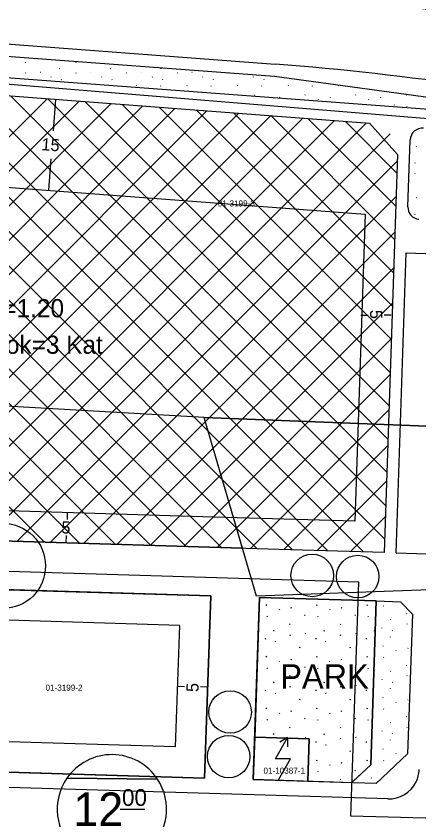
# Model space of a CAD drawing. Extents: x 419396 to 421519, y 4453567 to 4456767.
# Drawn here: x 421176.7 to 421243, y 4454993.4 to 4455125.7 of the extents above; entities that cross this region are included whole.
import ezdxf

# ---------------------------------------------------------------- set-up
doc = ezdxf.new("R2010")
doc.units = 0
for name, color, linetype in [('0_DÜZENLEME_1', 7, 'Continuous'), ('0_DÜZENLEME_1_PL', 7, 'Continuous'), ('0_DÜZENLEME_SINIRI', 7, 'Continuous'), ('0_KADASTRO', 7, 'Continuous'), ('0_PLAN_ONAMA_İLAVE_SINIRI', 7, 'Continuous'), ('Level 20', 7, 'Continuous'), ('Level 28', 7, 'Continuous'), ('Level 41', 7, 'Continuous'), ('Level 54', 7, 'Continuous'), ('Level 55', 7, 'Continuous'), ('Level 57', 7, 'Continuous'), ('Level 58', 7, 'Continuous'), ('Level 61', 7, 'Continuous'), ('Level 62', 7, 'Continuous')]:
    doc.layers.add(name, color=color, linetype=linetype)

msp = doc.modelspace()

# ---------------------------------------------------------------- linework, layer by layer
at = {"layer": '0_DÜZENLEME_1'}
for p, q in [((421153, 4455122.75), (421219.38, 4455117.73)), ((421159.42, 4455116.75), (421252.63, 4455109.71)), ((421159.19, 4455113.76), (421234.89, 4455108.04)), ((421234.89, 4455108.04), (421239.51, 4455102.88)), ((421158.06, 4455098.8), (421234.18, 4455093.05)), ((421209.19, 4455043.21), (421128.07, 4455045.67)), ((421209.04, 4455038.21), (421122.38, 4455040.84)), ((421237.29, 4455037.36), (421220.05, 4455037.88)), ((421236.02, 4455029.39), (421240.01, 4455029.27)), ((421240.01, 4455029.27), (421241.95, 4455027.21)), ((421241.95, 4455027.21), (421241.16, 4455004.21)), ((421241.16, 4455004.21), (421236.01, 4454999.38)), ((421236.01, 4454999.38), (421232.23, 4454999.49))]:
    msp.add_line(p, q, dxfattribs=at)
for points in [[(421241.22, 4455094.28), (421241.6, 4455105.28)], [(421239.51, 4455102.88), (421237.29, 4455037.36)], [(421234.18, 4455093.05), (421232.46, 4455042.51)], [(421239.29, 4455037.3), (421240.96, 4455086.67)], [(421240.96, 4455086.67), (421245.78, 4455086.53)], [(421232.46, 4455042.51), (421209.19, 4455043.21)], [(421220.05, 4455037.88), (421209.04, 4455038.21)], [(421239.29, 4455037.3), (421244.28, 4455037.14)]]:
    msp.add_lwpolyline(points, dxfattribs=at)
for centre, radius, start, end in [((421184.95, 4454662.03), 457, 69.1505, 85.679), ((421243.6, 4455105.22), 2, 84.6546, 178.0539), ((421243.22, 4455094.21), 2, 178.0539, 264.6644)]:
    msp.add_arc(centre, radius, start, end, dxfattribs=at)
at = {"layer": '0_DÜZENLEME_1_PL'}
for p, q in [((421222.22, 4455037.81), (421147, 4455113.03)), ((421228.05, 4455037.64), (421151.97, 4455113.72)), ((421233.89, 4455037.46), (421157.53, 4455113.81)), ((421237.36, 4455039.64), (421163.58, 4455113.43)), ((421237.55, 4455045.11), (421169.7, 4455112.96)), ((421116.12, 4455046.34), (421181.82, 4455112.05)), ((421117.23, 4455041.79), (421187.08, 4455111.65)), ((421216.39, 4455037.99), (421142.41, 4455111.97)), ((421237.74, 4455050.58), (421175.82, 4455112.5)), ((421237.92, 4455056.05), (421181.94, 4455112.04)), ((421183.21, 4455111.94), (421182.82, 4455106.76)), ((421238.11, 4455061.52), (421188.05, 4455111.58)), ((421121.94, 4455040.85), (421192.34, 4455111.25)), ((421127.43, 4455040.68), (421197.6, 4455110.86)), ((421132.92, 4455040.52), (421202.86, 4455110.46)), ((421210.55, 4455038.17), (421137.97, 4455110.76)), ((421238.29, 4455066.99), (421194.17, 4455111.12)), ((421238.48, 4455072.47), (421200.29, 4455110.65)), ((421238.67, 4455077.94), (421206.41, 4455110.19)), ((421204.72, 4455038.34), (421133.9, 4455109.16)), ((421138.41, 4455040.35), (421208.12, 4455110.06)), ((421143.9, 4455040.19), (421213.38, 4455109.66)), ((421149.39, 4455040.02), (421218.64, 4455109.27)), ((421154.88, 4455039.85), (421223.9, 4455108.87)), ((421238.85, 4455083.41), (421212.53, 4455109.73)), ((421239.04, 4455088.88), (421218.65, 4455109.27)), ((421239.22, 4455094.35), (421224.77, 4455108.8)), ((421160.37, 4455039.69), (421229.16, 4455108.47)), ((421165.86, 4455039.52), (421234.42, 4455108.07)), ((421239.41, 4455099.82), (421230.89, 4455108.34)), ((421198.89, 4455038.52), (421130.18, 4455107.23)), ((421171.35, 4455039.35), (421238.3, 4455106.3)), ((421193.05, 4455038.7), (421126.77, 4455104.98)), ((421242.61, 4455104.24), (421242.57, 4455104.21)), ((421187.22, 4455038.87), (421123.65, 4455102.44)), ((421182.08, 4455096.99), (421182.47, 4455102.17)), ((421176.84, 4455039.19), (421239.48, 4455101.82)), ((421242.35, 4455101.48), (421242.38, 4455101.44)), ((421181.39, 4455039.05), (421120.81, 4455099.62)), ((421242.43, 4455099.74), (421242.38, 4455099.72)), ((421182.34, 4455039.02), (421239.28, 4455095.97)), ((421242.61, 4455095.75), (421242.57, 4455095.72)), ((421242.35, 4455093), (421242.38, 4455092.95)), ((421187.83, 4455038.86), (421239.08, 4455090.11)), ((421193.32, 4455038.69), (421238.88, 4455084.25)), ((421198.81, 4455038.52), (421238.68, 4455078.4)), ((421233.49, 4455076.45), (421234.69, 4455076.44)), ((421238.49, 4455076.41), (421237.29, 4455076.42)), ((421204.3, 4455038.36), (421238.48, 4455072.54)), ((421209.79, 4455038.19), (421238.28, 4455066.69)), ((421215.28, 4455038.02), (421238.08, 4455060.83)), ((421220.77, 4455037.86), (421237.89, 4455054.97)), ((421226.26, 4455037.69), (421237.69, 4455049.12)), ((421185.12, 4455043.98), (421185.09, 4455042.78)), ((421231.75, 4455037.52), (421237.49, 4455043.26)), ((421184.97, 4455038.98), (421185.01, 4455040.18)), ((421237.24, 4455037.36), (421237.29, 4455037.41)), ((421237.2, 4455028.61), (421237.23, 4455028.57)), ((421241.01, 4455027.34), (421241.04, 4455027.29)), ((421238.39, 4455026.32), (421238.34, 4455026.3)), ((421241.09, 4455025.59), (421241.04, 4455025.57)), ((421236.97, 4455024.93), (421236.97, 4455024.98)), ((421238.64, 4455024.54), (421238.67, 4455024.5)), ((421238.33, 4455023.45), (421238.34, 4455023.51)), ((421237.13, 4455021.99), (421237.09, 4455021.97)), ((421241.27, 4455021.6), (421241.23, 4455021.58)), ((421239.25, 4455021.25), (421239.28, 4455021.2)), ((421237.2, 4455020.12), (421237.23, 4455020.08)), ((421241.01, 4455018.85), (421241.04, 4455018.8)), ((421238.39, 4455017.83), (421238.34, 4455017.81)), ((421236.97, 4455016.44), (421236.97, 4455016.49)), ((421241.09, 4455017.1), (421241.04, 4455017.08)), ((421238.33, 4455014.97), (421238.34, 4455015.02)), ((421238.64, 4455016.05), (421238.67, 4455016.01)), ((421237.13, 4455013.51), (421237.09, 4455013.48)), ((421239.25, 4455012.76), (421239.28, 4455012.71)), ((421241.27, 4455013.11), (421241.23, 4455013.09)), ((421237.2, 4455011.63), (421237.23, 4455011.59)), ((421241.01, 4455010.36), (421241.04, 4455010.31)), ((421238.39, 4455009.34), (421238.34, 4455009.32)), ((421241.09, 4455008.62), (421241.04, 4455008.59)), ((421236.97, 4455007.95), (421236.97, 4455008)), ((421238.64, 4455007.56), (421238.67, 4455007.52)), ((421238.33, 4455006.48), (421238.34, 4455006.53)), ((421237.13, 4455005.02), (421237.09, 4455004.99)), ((421239.25, 4455004.27), (421239.28, 4455004.23)), ((421235.13, 4455003.34), (421235.14, 4455003.32)), ((421237.2, 4455003.15), (421237.23, 4455003.1)), ((421235.17, 4455000.29), (421235.2, 4455000.25)), ((421232.76, 4455000.13), (421232.71, 4455000.1))]:
    msp.add_line(p, q, dxfattribs=at)
at = {"layer": '0_DÜZENLEME_SINIRI'}
for points in [[(421035.99, 4455125.01), (421103.3, 4455120.61), (421107.14, 4455119.81), (421141.53, 4455117.24), (421247.26, 4455108.58)], [(421315.4, 4455033.79), (421216.27, 4455030.16), (421213.96, 4455038.07), (421111.01, 4455041.19), (421109.82, 4455065.21), (421104.87, 4455066), (421107.18, 4455019.36), (421108.85, 4454973.43), (421075.94, 4454970.4), (421040.2, 4454969.38)]]:
    msp.add_lwpolyline(points, dxfattribs=at)
at = {"layer": '0_KADASTRO'}
for points in [[(421107.14, 4455119.81), (421141.53, 4455117.24), (421247.26, 4455108.58), (421305.47, 4455103.78), (421306.3, 4455102.14), (421317.85, 4455079.23), (421320.5, 4455055.38), (421316.41, 4455055.38), (421207.66, 4455059.58), (421109.82, 4455065.21)], [(421213.96, 4455038.07), (421207.66, 4455059.58), (421109.82, 4455065.21), (421111.01, 4455041.19), (421111.01, 4455041.19)], [(421207.66, 4455059.58), (421316.41, 4455055.38), (421315.4, 4455033.79), (421216.27, 4455030.16)], [(421164.49, 4455001.54), (421207.75, 4455000.23), (421208.77, 4455030.22), (421165.45, 4455031.53)], [(421224.98, 4455006.72), (421224.74, 4454999.72), (421232, 4454999.5), (421235.1, 4455002.41), (421236.02, 4455029.4), (421216.77, 4455029.98), (421215.99, 4455006.99)], [(421215.75, 4455000), (421224.74, 4454999.72), (421224.98, 4455006.72), (421215.99, 4455006.99)]]:
    msp.add_lwpolyline(points, close=True, dxfattribs=at)
at = {"layer": '0_PLAN_ONAMA_İLAVE_SINIRI'}
for p, q in [((421233.12, 4455032.48), (421121.23, 4455035.87)), ((421231.81, 4454994), (421233.12, 4455032.48)), ((421250.41, 4454993.44), (421231.81, 4454994))]:
    msp.add_line(p, q, dxfattribs=at)
at = {"layer": 'Level 20'}
for p, q in [((421203.6, 4455025.37), (421126.98, 4455027.69)), ((421203.6, 4455025.37), (421202.92, 4455005.38)), ((421203.26, 4455015.38), (421204.46, 4455015.34)), ((421208.26, 4455015.21), (421207.06, 4455015.25)), ((421202.92, 4455005.38), (421126.38, 4455007.7))]:
    msp.add_line(p, q, dxfattribs=at)
at = {"layer": 'Level 28'}
for p, q in [((421122.14, 4455032.84), (421208.77, 4455030.22)), ((421208.77, 4455030.22), (421207.75, 4455000.23)), ((421215.75, 4454999.99), (421216.77, 4455029.98)), ((421216.77, 4455029.98), (421236.02, 4455029.39)), ((421236.02, 4455029.39), (421235.1, 4455002.41)), ((421207.75, 4455000.23), (421121.23, 4455002.85)), ((421235.1, 4455002.41), (421232.23, 4454999.72)), ((421220.78, 4454999.84), (421215.75, 4454999.99)), ((421232.23, 4454999.49), (421220.78, 4454999.84)), ((421232.23, 4454999.72), (421232, 4454999.5))]:
    msp.add_line(p, q, dxfattribs=at)
at = {"layer": 'Level 41'}
for p, q in [((421178.19, 4455118.02), (421178.21, 4455117.98)), ((421183.9, 4455117.01), (421183.85, 4455116.99)), ((421186.52, 4455118.02), (421186.55, 4455117.98)), ((421192.23, 4455117.01), (421192.18, 4455116.99)), ((421200.56, 4455117.01), (421200.52, 4455116.99)), ((421178.27, 4455116.28), (421178.22, 4455116.26)), ((421180.68, 4455116.44), (421180.71, 4455116.4)), ((421182.48, 4455115.61), (421182.48, 4455115.66)), ((421186.6, 4455116.28), (421186.55, 4455116.26)), ((421189.01, 4455116.44), (421189.04, 4455116.4)), ((421190.81, 4455115.61), (421190.82, 4455115.66)), ((421194.93, 4455116.28), (421194.89, 4455116.26)), ((421197.34, 4455116.44), (421197.37, 4455116.4)), ((421199.14, 4455115.61), (421199.15, 4455115.66)), ((421203.27, 4455116.28), (421203.22, 4455116.26)), ((421205.67, 4455116.44), (421205.7, 4455116.4)), ((421207.47, 4455115.61), (421207.48, 4455115.66)), ((421211.6, 4455116.28), (421211.55, 4455116.26)), ((421215.81, 4455115.61), (421215.81, 4455115.66)), ((421184.15, 4455115.23), (421184.18, 4455115.18)), ((421192.48, 4455115.23), (421192.51, 4455115.18)), ((421196.54, 4455114.21), (421196.5, 4455114.19)), ((421200.51, 4455114.14), (421200.52, 4455114.19)), ((421200.81, 4455115.23), (421200.84, 4455115.18)), ((421204.87, 4455114.21), (421204.83, 4455114.19)), ((421208.84, 4455114.14), (421208.85, 4455114.19)), ((421209.15, 4455115.23), (421209.17, 4455115.18)), ((421213.21, 4455114.21), (421213.16, 4455114.19)), ((421217.17, 4455114.14), (421217.18, 4455114.19)), ((421217.48, 4455115.23), (421217.51, 4455115.18)), ((421221.54, 4455114.21), (421221.49, 4455114.19)), ((421225.5, 4455114.14), (421225.51, 4455114.19)), ((421229.87, 4455114.21), (421229.82, 4455114.19)), ((421215.97, 4455112.68), (421215.92, 4455112.66)), ((421220.11, 4455112.29), (421220.06, 4455112.26)), ((421224.3, 4455112.68), (421224.26, 4455112.66)), ((421226.42, 4455111.93), (421226.45, 4455111.89)), ((421228.44, 4455112.29), (421228.4, 4455112.26)), ((421232.63, 4455112.68), (421232.59, 4455112.66)), ((421234.75, 4455111.93), (421234.78, 4455111.89)), ((421236.78, 4455112.29), (421236.73, 4455112.26)), ((421240.97, 4455112.68), (421240.92, 4455112.66)), ((421238.95, 4455111.03), (421238.98, 4455110.99)), ((421241.04, 4455110.81), (421241.07, 4455110.76)), ((421217.91, 4455028.64), (421217.98, 4455028.8)), ((421221.99, 4455028.23), (421222.06, 4455028.39)), ((421226.2, 4455028.64), (421226.27, 4455028.8)), ((421230.28, 4455028.23), (421230.35, 4455028.39)), ((421234.49, 4455028.64), (421234.56, 4455028.8)), ((421218.02, 4455026.9), (421218.09, 4455026.8)), ((421220, 4455028.02), (421220.07, 4455027.92)), ((421224.21, 4455027.09), (421224.28, 4455026.99)), ((421226.31, 4455026.9), (421226.38, 4455026.8)), ((421228.29, 4455028.02), (421228.37, 4455027.92)), ((421232.5, 4455027.09), (421232.57, 4455026.99)), ((421234.6, 4455026.9), (421234.67, 4455026.8)), ((421221.75, 4455025.64), (421221.83, 4455025.54)), ((421230.05, 4455025.64), (421230.12, 4455025.54)), ((421219.11, 4455024.45), (421219.18, 4455024.61)), ((421227.41, 4455024.45), (421227.48, 4455024.61)), ((421235.7, 4455024.45), (421235.77, 4455024.61)), ((421217.74, 4455023.27), (421217.76, 4455023.11)), ((421219.37, 4455022.8), (421219.44, 4455022.7)), ((421221.81, 4455023.72), (421221.88, 4455023.88)), ((421224.28, 4455024.07), (421224.35, 4455023.96)), ((421226.04, 4455023.27), (421226.05, 4455023.11)), ((421227.67, 4455022.8), (421227.73, 4455022.7)), ((421230.1, 4455023.72), (421230.18, 4455023.88)), ((421232.57, 4455024.07), (421232.64, 4455023.96)), ((421234.33, 4455023.27), (421234.35, 4455023.11)), ((421223.43, 4455021.66), (421223.5, 4455021.82)), ((421231.72, 4455021.66), (421231.79, 4455021.82)), ((421217.91, 4455020.13), (421217.98, 4455020.29)), ((421226.2, 4455020.13), (421226.27, 4455020.29)), ((421234.49, 4455020.13), (421234.56, 4455020.29)), ((421220, 4455019.51), (421220.07, 4455019.41)), ((421221.99, 4455019.72), (421222.06, 4455019.88)), ((421228.29, 4455019.51), (421228.37, 4455019.41)), ((421230.28, 4455019.72), (421230.35, 4455019.88)), ((421218.02, 4455018.39), (421218.09, 4455018.29)), ((421224.21, 4455018.58), (421224.28, 4455018.48)), ((421226.31, 4455018.39), (421226.38, 4455018.29)), ((421232.5, 4455018.58), (421232.57, 4455018.48)), ((421234.6, 4455018.39), (421234.67, 4455018.29)), ((421221.75, 4455017.13), (421221.83, 4455017.03)), ((421230.05, 4455017.13), (421230.12, 4455017.03)), ((421219.11, 4455015.94), (421219.18, 4455016.1)), ((421221.81, 4455015.21), (421221.88, 4455015.37)), ((421224.28, 4455015.55), (421224.35, 4455015.45)), ((421227.41, 4455015.94), (421227.48, 4455016.1)), ((421230.1, 4455015.21), (421230.18, 4455015.37)), ((421232.57, 4455015.55), (421232.64, 4455015.45)), ((421217.74, 4455014.76), (421217.76, 4455014.6)), ((421219.37, 4455014.29), (421219.44, 4455014.19)), ((421226.04, 4455014.76), (421226.05, 4455014.6)), ((421227.67, 4455014.29), (421227.73, 4455014.19)), ((421234.33, 4455014.76), (421234.35, 4455014.6)), ((421223.43, 4455013.15), (421223.5, 4455013.31)), ((421231.72, 4455013.15), (421231.79, 4455013.31)), ((421217.91, 4455011.62), (421217.98, 4455011.78)), ((421220, 4455011), (421220.07, 4455010.9)), ((421221.99, 4455011.21), (421222.06, 4455011.37)), ((421226.2, 4455011.62), (421226.27, 4455011.78)), ((421228.29, 4455011), (421228.37, 4455010.9)), ((421230.28, 4455011.21), (421230.35, 4455011.37)), ((421234.49, 4455011.62), (421234.56, 4455011.78)), ((421218.02, 4455009.88), (421218.09, 4455009.78)), ((421224.21, 4455010.08), (421224.28, 4455009.97)), ((421226.31, 4455009.88), (421226.38, 4455009.78)), ((421232.5, 4455010.08), (421232.57, 4455009.97)), ((421234.6, 4455009.88), (421234.67, 4455009.78)), ((421221.75, 4455008.62), (421221.83, 4455008.51)), ((421230.05, 4455008.62), (421230.12, 4455008.51)), ((421215.99, 4455007.04), (421216.02, 4455006.99)), ((421219.11, 4455007.43), (421219.18, 4455007.59)), ((421224.28, 4455007.04), (421224.35, 4455006.94)), ((421227.41, 4455007.43), (421227.48, 4455007.59)), ((421232.57, 4455007.04), (421232.64, 4455006.94)), ((421221.86, 4455006.81), (421221.88, 4455006.86)), ((421226.04, 4455006.25), (421226.05, 4455006.09)), ((421227.67, 4455005.78), (421227.73, 4455005.68)), ((421230.1, 4455006.7), (421230.18, 4455006.86)), ((421234.33, 4455006.25), (421234.35, 4455006.09)), ((421231.72, 4455004.64), (421231.79, 4455004.8)), ((421226.2, 4455003.11), (421226.27, 4455003.27)), ((421234.49, 4455003.11), (421234.56, 4455003.27)), ((421228.29, 4455002.49), (421228.37, 4455002.39)), ((421230.28, 4455002.7), (421230.35, 4455002.86)), ((421226.31, 4455001.37), (421226.38, 4455001.27)), ((421232.5, 4455001.57), (421232.57, 4455001.46)), ((421230.05, 4455000.11), (421230.12, 4455000))]:
    msp.add_line(p, q, dxfattribs=at)
at = {"layer": 'Level 54'}
for p, q in [((421219.41, 4455003.44), (421221.41, 4455006.9)), ((421221.91, 4455003.44), (421219.41, 4455003.44)), ((421219.91, 4454999.97), (421221.91, 4455003.44))]:
    msp.add_line(p, q, dxfattribs=at)
for points in [[(421221.41, 4455006.9), (421220.11, 4455006.15)], [(421221.41, 4455006.9), (421221.41, 4455005.4)]]:
    msp.add_lwpolyline(points, dxfattribs=at)
at = {"layer": 'Level 55'}
for centre in [(421225.46, 4455033.6), (421232.96, 4455033.41), (421211.95, 4455011.12), (421211.71, 4455003.78)]:
    msp.add_circle(centre, 3.5, dxfattribs=at)
at = {"layer": 'Level 57'}
for p, q in [((421224.98, 4455006.72), (421215.98, 4455006.99)), ((421224.74, 4454999.8), (421224.98, 4455006.72)), ((421224.74, 4454999.72), (421224.74, 4454999.8))]:
    msp.add_line(p, q, dxfattribs=at)
at = {"layer": 'Level 58'}
msp.add_line((421193.87, 4454995.11), (421197.92, 4454995.11), dxfattribs=at)
for points in [[(421185.07, 4455000.21), (421200, 4455000.06)], [(421200, 4455000.06), (421185.07, 4455000.21)]]:
    msp.add_lwpolyline(points, dxfattribs=at)
msp.add_circle((421174.55, 4455035.16), 7, dxfattribs=at)
for start, end in [(33.3482, 145.453), (145.453, 33.3482)]:
    msp.add_arc((421192.48, 4454995.11), 9, start, end, dxfattribs=at)
at = {"layer": 'Level 62'}
for p, q in [((421154.07, 4455120.66), (421219.23, 4455115.74)), ((421219.23, 4455115.74), (421255.22, 4455110.86)), ((421237.93, 4454996.82), (421157.64, 4454999.25))]:
    msp.add_line(p, q, dxfattribs=at)
for centre, radius, start, end in [((421184.95, 4454662.03), 468.5, 79.8265, 85.679), ((421238.08, 4455001.82), 5, 333.7862, 358.0538), ((421238.08, 4455001.82), 5, 268.2661, 333.7862)]:
    msp.add_arc(centre, radius, start, end, dxfattribs=at)

# ---------------------------------------------------------------- texts
at = {"layer": '0_DÜZENLEME_1'}
for s, p in [('E=1.20', (421171.78, 4455076.08)), ('Yençok=3 Kat', (421165.89, 4455070.08))]:
    msp.add_text(s, height=3, dxfattribs=at).set_placement(p)
at = {"layer": '0_DÜZENLEME_1_PL'}
for s, rotation, p in [('15', 355.6785, (421180.83, 4455103.6)), ('5', 269.5787, (421235, 4455077.31)), ('5', 358.2661, (421184.14, 4455040.51))]:
    msp.add_text(s, height=2, rotation=rotation, dxfattribs=at).set_placement(p)
at = {"layer": '0_KADASTRO'}
for s, p in [('01-3199-3', (421209.92, 4455094.32)), ('01-3199-2', (421181.55, 4455014.63)), ('01-10387-1', (421217.44, 4455000.97))]:
    msp.add_text(s, height=1, dxfattribs=at).set_placement(p)
at = {"layer": 'Level 20'}
msp.add_text('5', height=2, rotation=88.0538, dxfattribs=at).set_placement((421206.73, 4455014.38))
at = {"layer": 'Level 58'}
for s, height, p in [('12', 5.534, (421186.12, 4454992.34)), ('00', 2.767, (421194.14, 4454995.66))]:
    msp.add_text(s, height=height, dxfattribs=at).set_placement(p)
at = {"layer": 'Level 61'}
msp.add_text('PARK', height=4, dxfattribs=at).set_placement((421220.21, 4455014.98))

doc.saveas('drawing.dxf')
